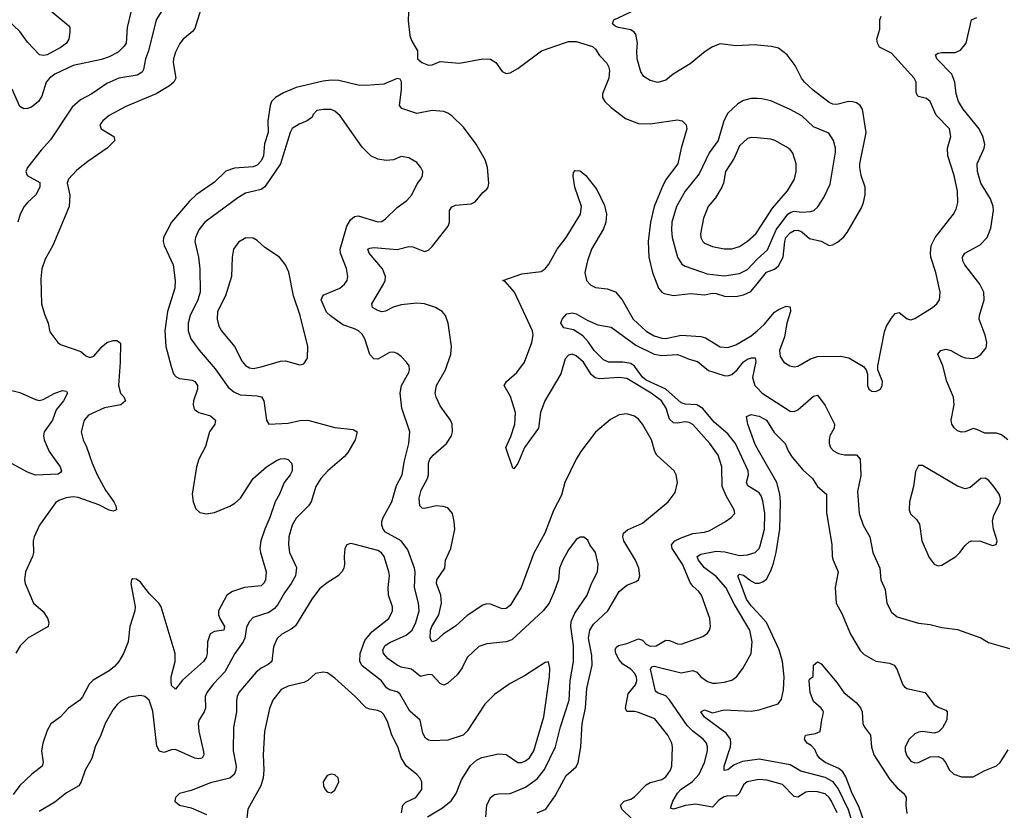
# Model space of a CAD drawing. Header units: inches. Extents: x 1682530 to 1839546, y 640742 to 791647.
# Tile 670 of 923: x 1776209 to 1781271, y 715524 to 719591. Entities that reach past the tile are written whole.
import ezdxf

# ---------------------------------------------------------------- set-up
doc = ezdxf.new("R2010")
doc.units = ezdxf.units.IN
doc.header["$MEASUREMENT"] = 0
doc.layers.add('B7771', color=7, linetype='Continuous')
doc.layers.add('B7781', color=7, linetype='Continuous')

msp = doc.modelspace()

# ---------------------------------------------------------------- linework, layer by layer
at = {"layer": 'B7771', "color": 5}
for points, elevation in [([(1776253.7, 720000), (1776239.3, 719910), (1776245.1, 719830), (1776255.3, 719790), (1776281, 719730), (1776300, 719700), (1776329.2, 719669.2), (1776461, 719561), (1776466.5, 719550), (1776466.8, 719526.8), (1776461.3, 719490), (1776449.2, 719470), (1776422.8, 719450), (1776350, 719410.8), (1776330, 719407.1), (1776311, 719411), (1776250, 719475.2), (1776209.9, 719530), (1776148.5, 719588.5)], 620), ([(1777139.3, 719640.7), (1777110, 719546.3), (1777096.9, 719530), (1777048.8, 719491.2), (1777032.2, 719467.8), (1777010, 719424.7), (1776999.2, 719390), (1776998.8, 719370), (1777012.5, 719290), (1777002, 719270), (1776979.9, 719250), (1776910.8, 719209.2), (1776755.7, 719144.3), (1776670, 719097.7), (1776635.8, 719070), (1776620.5, 719050), (1776627.3, 719030), (1776694, 718990), (1776698.3, 718970), (1776658.7, 718930), (1776559, 718861), (1776503.4, 718816.6), (1776460.5, 718770), (1776452.5, 718750), (1776467.5, 718687.5), (1776463.5, 718630), (1776380.2, 718430), (1776340.7, 718359.4), (1776323.9, 718310), (1776317.7, 718257.7), (1776322.2, 718130), (1776336.5, 718076.5), (1776354.9, 718030), (1776364.5, 717984.5), (1776404.9, 717930), (1776419.5, 717919.5), (1776524.4, 717884.4), (1776550, 717862), (1776570, 717852.7), (1776590, 717859.5), (1776633, 717910), (1776658, 717930), (1776690, 717940.2), (1776710, 717941.1), (1776727.3, 717927.3), (1776726.3, 717830), (1776717, 717710), (1776728.3, 717670), (1776745, 717650), (1776752.3, 717630), (1776728.5, 717610), (1776645.5, 717594.5), (1776562.8, 717557.2), (1776540.7, 717530), (1776525, 717470), (1776534.9, 717430), (1776553.4, 717393.4), (1776581.8, 717310), (1776607.8, 717250), (1776650, 717171), (1776692.5, 717110), (1776703.5, 717090), (1776707.6, 717070), (1776690, 717062.9), (1776670, 717068.2), (1776615.4, 717095.4), (1776510, 717133.1), (1776483.9, 717136.1), (1776448.3, 717131.7), (1776410, 717118), (1776393.7, 717106.3), (1776310.4, 716990), (1776283.1, 716930), (1776278.4, 716910), (1776279.6, 716850), (1776275.5, 716830), (1776238.6, 716750), (1776234, 716710), (1776237.4, 716690), (1776280.6, 716590), (1776330, 716546.7), (1776352.1, 716512.1), (1776358.9, 716490), (1776356.3, 716470), (1776251.1, 716410), (1776211.6, 716370), (1776190, 716332.8)], 680), ([(1776960.5, 719670), (1776911.6, 719590), (1776871.8, 719430), (1776855.6, 719390), (1776845.4, 719334.6), (1776838.2, 719321.8), (1776813.6, 719306.4), (1776719.1, 719290), (1776656.9, 719263.1), (1776580.3, 719210), (1776521.2, 719178.8), (1776479.8, 719140.2), (1776366.9, 718973.1), (1776319.4, 718920.6), (1776248.9, 718830), (1776241.1, 718810), (1776248.2, 718790), (1776312.9, 718752.9), (1776313.6, 718730), (1776291.9, 718690), (1776248.7, 718651.3), (1776232.4, 718630), (1776211.4, 718590), (1776200.3, 718550)], 660), ([(1780000, 719460.2), (1779990, 719461), (1779890, 719456.9), (1779810, 719466.3), (1779770, 719451.3), (1779732.4, 719427.6), (1779655.6, 719364.4), (1779569.2, 719310.8), (1779530, 719279.6), (1779490, 719267.6), (1779450, 719278.7), (1779418.3, 719298.3), (1779402.2, 719322.3), (1779383.5, 719390), (1779381, 719430), (1779384.7, 719470), (1779376, 719516), (1779367.7, 719527.7), (1779350, 719539.7), (1779288, 719550), (1779270, 719557.2), (1779257.2, 719570), (1779263.7, 719590), (1779370, 719639.7)], 720), ([(1776780.9, 719630), (1776761, 719550), (1776755.8, 719470), (1776746, 719454), (1776715.8, 719424.2), (1776670, 719399.4), (1776630, 719385.6), (1776483.9, 719356.1), (1776390.3, 719310), (1776362, 719290), (1776345.4, 719270), (1776323, 719197), (1776305.7, 719170), (1776270, 719141), (1776250, 719133.7), (1776230, 719133), (1776210, 719143.7), (1776170, 719233.3)], 640), ([(1778207.6, 719630), (1778205.8, 719585.9), (1778214.9, 719510), (1778223.4, 719483.4), (1778254.8, 719430), (1778254.8, 719390), (1778277.3, 719370), (1778310, 719356.5), (1778330, 719358.9), (1778370, 719375.8), (1778470, 719367.3), (1778590, 719389.4), (1778628.6, 719388.6), (1778657.4, 719370), (1778690, 719323.8), (1778710, 719314), (1778730, 719317), (1778770, 719339.6), (1778891.2, 719430), (1779010, 719472.2), (1779030, 719478.3), (1779070, 719479.2), (1779153.8, 719453.8), (1779170, 719438.8), (1779190, 719406.8), (1779226.7, 719366.7), (1779236.3, 719350), (1779241.6, 719330), (1779238, 719290), (1779206, 719210), (1779205.7, 719190), (1779217, 719170), (1779250, 719139.6), (1779322.7, 719082.7), (1779390, 719056.9), (1779450, 719055.9), (1779590, 719076.5), (1779614, 719070), (1779634.9, 719050), (1779638.7, 719030), (1779609.5, 718930.6), (1779593.2, 718850), (1779532.3, 718770), (1779517.7, 718742.3), (1779471.6, 718630), (1779451.2, 718550), (1779439.8, 718450), (1779443.2, 718370), (1779462.1, 718290), (1779493, 718210), (1779509.4, 718190), (1779523, 718183), (1779570, 718172.6), (1779657.2, 718182.8), (1779730, 718174.9), (1779770, 718183.4), (1779790, 718182.3), (1779831.8, 718168.2), (1779890, 718166.9), (1779930, 718174.8), (1779967.2, 718192.8), (1780000, 718233)], 720), ([(1778870, 715511), (1778914.7, 715530), (1778961.4, 715598.6), (1779017.7, 715702.3), (1779070, 715747.9), (1779079.8, 715770), (1779094.5, 715850), (1779100.4, 715970), (1779117.1, 716050), (1779124.5, 716150), (1779152, 716270), (1779150, 716320.9), (1779132.6, 716410), (1779139.9, 716450), (1779159.3, 716480.7), (1779232.2, 716550), (1779290, 716650.2), (1779330, 716682.6), (1779378.6, 716701.4), (1779389.8, 716710.2), (1779396.4, 716730), (1779391.6, 716770), (1779374.2, 716810), (1779315.3, 716910), (1779309.9, 716930), (1779313.8, 716950), (1779333, 716967), (1779410, 717001.5), (1779542.5, 717110), (1779578.9, 717158.9), (1779590.5, 717210), (1779584.5, 717250), (1779573.2, 717270), (1779485, 717350), (1779474.5, 717370), (1779457.4, 717430), (1779410, 717510.7), (1779390, 717536.3), (1779370, 717551.7), (1779330, 717564.2), (1779290, 717557.9), (1779246.4, 717533.6), (1779170, 717468.8), (1779093.4, 717370), (1779069.2, 717330), (1779011.9, 717210), (1778994.8, 717145.2), (1778953.9, 717066.1), (1778908.6, 716950), (1778852.6, 716847.4), (1778787.8, 716670), (1778730, 716576.8), (1778710, 716562.2), (1778690, 716560.6), (1778630, 716584.8), (1778610, 716586.4), (1778590, 716579.3), (1778510, 716525.2), (1778450, 716471.7), (1778385.5, 716430), (1778350, 716397.4), (1778329.6, 716390), (1778319.8, 716410), (1778321.8, 716450), (1778328, 716470), (1778363.7, 716530), (1778377.1, 716590), (1778374.2, 716630), (1778351.7, 716690), (1778353.7, 716710), (1778395, 716770), (1778397.7, 716810), (1778425, 716870), (1778445.7, 716970), (1778443.5, 717010), (1778434.3, 717050), (1778410, 717079.6), (1778386.6, 717086.6), (1778350, 717089.8), (1778290, 717075.8), (1778278.9, 717078.9), (1778266, 717090), (1778262.6, 717130), (1778273.4, 717170), (1778306, 717230), (1778310.5, 717250), (1778310.4, 717309.6), (1778318.1, 717330), (1778334.4, 717350), (1778403.1, 717410), (1778428.7, 717450), (1778434.8, 717470), (1778431.8, 717510), (1778424.5, 717530), (1778370, 717605.1), (1778349.9, 717649.9), (1778345.7, 717670), (1778351.9, 717710), (1778397.8, 717790), (1778425.7, 717870), (1778428.2, 717910), (1778411.1, 718030), (1778398.3, 718070), (1778381.6, 718090), (1778346.6, 718110), (1778289.8, 718129.8), (1778250, 718133.3), (1778170, 718124.5), (1778128.3, 718111.6), (1778090, 718090.9), (1778071.1, 718088.9), (1778050, 718094.5), (1778023, 718110), (1778019.8, 718130), (1778079.2, 718230), (1778087.5, 718250), (1778089.3, 718270), (1778073.7, 718310), (1778005, 718390), (1777999.7, 718410), (1778010, 718416.3), (1778030, 718418.9), (1778150.4, 718409.6), (1778210, 718423.5), (1778230, 718422.2), (1778290, 718399), (1778310, 718406), (1778330, 718424.7), (1778411.6, 718528.4), (1778418.6, 718550), (1778418.2, 718610), (1778430, 718628.7), (1778450, 718636.9), (1778530, 718644.4), (1778550, 718653.4), (1778590, 718702.4), (1778610, 718719.1), (1778616.9, 718730), (1778620.5, 718750), (1778614, 718830), (1778602.2, 718870), (1778556.5, 718950), (1778490, 719038.7), (1778430, 719096.1), (1778410, 719110.7), (1778390, 719118.2), (1778330, 719124.5), (1778250, 719108.5), (1778174.2, 719134.2), (1778161.2, 719150), (1778171.5, 719230), (1778171.3, 719271.3), (1778164.7, 719284.7), (1778150, 719289.2), (1778080.3, 719259.8), (1777988.1, 719251.9), (1777950, 719253.8), (1777850, 719278.8), (1777810, 719280.3), (1777770, 719275.1), (1777630, 719242.3), (1777564.5, 719215.5), (1777523.5, 719190), (1777504.5, 719170), (1777496.9, 719150), (1777484.1, 719070), (1777486.9, 719010), (1777467.9, 718952.1), (1777462.9, 718890), (1777450, 718864.5), (1777430, 718842.8), (1777410, 718834.4), (1777312.9, 718827.2), (1777268.8, 718811.2), (1777210, 718755.1), (1777117, 718690), (1777081.8, 718658.2), (1776990.3, 718550), (1776948.9, 718470), (1776947.2, 718450), (1776952, 718430), (1776998.2, 718330), (1777009, 718249), (1777005.9, 718210), (1776968.7, 718090), (1776956.1, 717990), (1776960.7, 717910), (1776987.2, 717807.2), (1777000.7, 717770), (1777013.8, 717753.8), (1777030, 717745.4), (1777095.9, 717735.9), (1777110.1, 717730.1), (1777123.8, 717710), (1777123.9, 717690), (1777102.7, 717630), (1777100.7, 717610), (1777106.6, 717586.6), (1777130, 717570.2), (1777190, 717553.8), (1777215.6, 717530), (1777212.8, 717510), (1777185, 717470), (1777164.7, 717395.3), (1777129.5, 717330.5), (1777117.5, 717290), (1777096.5, 717150), (1777100.8, 717110), (1777115.4, 717075.4), (1777136.1, 717056.1), (1777170, 717048.7), (1777210, 717056.3), (1777290, 717089), (1777316, 717104), (1777344.6, 717130), (1777409.2, 717230), (1777477.2, 717290), (1777530, 717323), (1777550, 717331.8), (1777570, 717333.8), (1777590, 717328.3), (1777606, 717310), (1777610, 717298), (1777609.5, 717270), (1777599.8, 717250), (1777568.8, 717210), (1777544.8, 717150), (1777521.9, 717110), (1777495.9, 717030), (1777468.9, 716970), (1777448.8, 716910), (1777444.1, 716870), (1777446.6, 716850), (1777476.6, 716750), (1777472.9, 716710), (1777465.4, 716694.6), (1777450, 716678.4), (1777364.9, 716670), (1777302.4, 716650), (1777274, 716630), (1777231.1, 716550), (1777231.7, 716530), (1777238.5, 716510), (1777262.8, 716470), (1777259.3, 716450), (1777210, 716443.7), (1777188.5, 716431.5), (1777174, 716390), (1777173.7, 716330), (1777168.6, 716310), (1777153.5, 716290), (1777046.4, 716193.6), (1777010, 716147), (1776990, 716165.2), (1776988.1, 716188.1), (1776988.7, 716210), (1777007.9, 716290), (1777009.2, 716330), (1776936.5, 716570), (1776924.7, 716590), (1776877.2, 716637.3), (1776830, 716697.2), (1776810, 716713.2), (1776790, 716715.3), (1776784.7, 716710), (1776781, 716690), (1776803, 716570), (1776801.6, 716550), (1776775.3, 716470), (1776767.6, 716390), (1776742.3, 716330), (1776719.6, 716290), (1776697, 716263), (1776670, 716242), (1776586.3, 716193.7), (1776567.2, 716172.8), (1776532.5, 716107.5), (1776517.6, 716090), (1776460.3, 716050), (1776417.7, 716002.3), (1776370, 715968.2), (1776350, 715933.6), (1776327.5, 715870), (1776322, 715830), (1776329.3, 715770), (1776324, 715750), (1776271.6, 715710), (1776210, 715651.6), (1776175.5, 715604.5)], 720), ([(1780000, 719185), (1779970, 719186.2), (1779930, 719176), (1779901, 719159), (1779850, 719109.8), (1779829.2, 719070.8), (1779799.5, 718970), (1779753.2, 718906.8), (1779701.6, 718798.4), (1779630, 718708.4), (1779586.4, 718630), (1779562, 718550), (1779559.8, 718510), (1779564.1, 718470), (1779590.1, 718370.1), (1779612.9, 718332.8), (1779630, 718322.9), (1779743.6, 718283.6), (1779830, 718273.3), (1779910, 718285), (1779950, 718306), (1780000, 718359.3)], 740), ([(1778606.3, 715490), (1778610.5, 715550), (1778630, 715590.2), (1778650, 715604.5), (1778670, 715609.3), (1778730, 715610.2), (1778810, 715643.2), (1778870, 715685.7), (1778906.2, 715733.8), (1778962.8, 715850), (1778990, 715953.7), (1779033.6, 716090), (1779039.7, 716190), (1779056.9, 716290), (1779056.3, 716370), (1779041.6, 716470), (1779044.4, 716495.6), (1779062.1, 716537.9), (1779127.2, 716630), (1779148.6, 716690), (1779179.7, 716750), (1779183.5, 716790), (1779170, 716849.3), (1779140.5, 716890), (1779130, 716912.7), (1779110, 716929.4), (1779090, 716929.5), (1779070, 716917.6), (1779030, 716862.9), (1779000.9, 716810), (1778984.6, 716770), (1778978.3, 716710), (1778955.2, 716644.8), (1778930.2, 716589.8), (1778900.4, 716550), (1778738.6, 716401.4), (1778710, 716390.6), (1778610, 716379.8), (1778570, 716366), (1778510, 716309.6), (1778483.3, 716256.7), (1778458.5, 716221.5), (1778410, 716177.6), (1778390, 716167.1), (1778370, 716176.4), (1778330, 716220.8), (1778310, 716222.3), (1778270, 716212.3), (1778223.1, 716250), (1778170, 716261), (1778150, 716269.8), (1778103.4, 716303.4), (1778079.6, 716330), (1778075.7, 716350), (1778088.3, 716371.7), (1778112.8, 716387.2), (1778195.8, 716424.2), (1778226, 716450), (1778245.6, 716490), (1778263, 716550), (1778259.5, 716590), (1778238.4, 716670), (1778242.8, 716750), (1778239.5, 716770), (1778204.6, 716864.6), (1778169.8, 716910), (1778090, 716955.1), (1778077.7, 716970), (1778071.3, 716991.3), (1778070.6, 717010), (1778077, 717030), (1778122.3, 717110), (1778145.4, 717194.6), (1778175.2, 717250), (1778185.5, 717314.5), (1778210, 717411.3), (1778215.6, 717470), (1778172.9, 717592.9), (1778165.3, 717670), (1778172.2, 717710), (1778210, 717776), (1778213.7, 717790), (1778211.1, 717810), (1778198, 717830), (1778170, 717858), (1778150, 717873.3), (1778130, 717880.5), (1778110, 717878.9), (1778050, 717845.1), (1778030, 717846.3), (1778009.2, 717869.2), (1777983.5, 717950), (1777970, 717973.5), (1777951, 717991), (1777930, 718001.2), (1777870, 718020.7), (1777806.9, 718066.9), (1777787.1, 718087.1), (1777758.2, 718150), (1777770, 718174.7), (1777854.5, 718210), (1777879.6, 718230), (1777893, 718250), (1777895.4, 718270), (1777889.7, 718310.3), (1777859, 718390), (1777856.4, 718410), (1777891.7, 718528.3), (1777910, 718562.2), (1777930, 718578), (1777950, 718582.3), (1778050, 718550.3), (1778070, 718553.1), (1778090, 718566), (1778150, 718625.3), (1778198.7, 718661.3), (1778224.7, 718690), (1778252.9, 718747.1), (1778271.5, 718770), (1778280.5, 718790), (1778281.6, 718810), (1778271.8, 718830), (1778250, 718857), (1778210, 718880.5), (1778170, 718887), (1778130.3, 718869.7), (1778092.9, 718867.1), (1778050, 718873.7), (1778014, 718890), (1777970, 718934.7), (1777856, 719096), (1777830, 719121), (1777810, 719129.8), (1777770.2, 719129.8), (1777736.8, 719123.2), (1777717.5, 719102.5), (1777712.7, 719090), (1777687.3, 719070), (1777646.1, 719053.9), (1777610, 719031.2), (1777599.3, 719010), (1777550.6, 718849.4), (1777469.6, 718730.4), (1777450, 718717.3), (1777370, 718698), (1777330, 718675.4), (1777161.2, 718550), (1777130.2, 718510), (1777113.2, 718470), (1777110.2, 718450), (1777127.6, 718370), (1777135.1, 718310), (1777137.8, 718190), (1777125.2, 718150), (1777085.1, 718070), (1777074.8, 718030), (1777075.4, 717990), (1777089.5, 717949.5), (1777131.5, 717891.5), (1777214.8, 717794.8), (1777280.1, 717700.1), (1777310, 717675.9), (1777341.9, 717661.9), (1777430, 717656), (1777451.8, 717650), (1777464.7, 717630), (1777478, 717530), (1777490, 717510.8), (1777590, 717515.5), (1777650, 717529.2), (1777690, 717530.2), (1777830, 717493), (1777922.8, 717482.8), (1777944, 717470), (1777933.4, 717430), (1777895.8, 717364.2), (1777877.4, 717342.6), (1777792.8, 717270), (1777757.2, 717230), (1777732.3, 717190), (1777707.6, 717110), (1777693.1, 717090), (1777630, 717027.3), (1777609.6, 716990.4), (1777592.6, 716930), (1777590.2, 716890), (1777596.9, 716850), (1777632.7, 716772.7), (1777627.6, 716730), (1777605.4, 716690), (1777570, 716642.8), (1777537, 716583), (1777518.3, 716561.7), (1777490, 716541.8), (1777410, 716515.3), (1777390, 716495.1), (1777374.4, 716465.6), (1777366.6, 716410), (1777358.5, 716390), (1777315.3, 716330), (1777263.6, 716236.4), (1777204.9, 716175.1), (1777171, 716130), (1777162.3, 716110), (1777164, 716050), (1777156.8, 716030), (1777132.1, 715990), (1777126.7, 715970), (1777129.3, 715930.7), (1777154.9, 715825.1), (1777156, 715810), (1777147.3, 715792.7), (1777130, 715787.8), (1777110, 715791.4), (1777010, 715836.5), (1776990, 715834.8), (1776950, 715821.8), (1776928.1, 715828.1), (1776913.8, 715853.8), (1776893.6, 716033.6), (1776875.1, 716090), (1776852.3, 716110), (1776830, 716114.8), (1776770, 716105.1), (1776730, 716085.1), (1776710, 716068.3), (1776690, 716042), (1776649.2, 715970), (1776626.7, 715910), (1776596.8, 715850), (1776580.2, 715790), (1776545.2, 715730), (1776526, 715670), (1776512.8, 715650), (1776450, 715614.4), (1776390, 715565.3), (1776310, 715517.6)], 740), ([(1780000, 718982.7), (1779970, 718985), (1779950, 718979.8), (1779910, 718941.6), (1779881.2, 718878.8), (1779837.4, 718810), (1779826.6, 718750), (1779818.7, 718730), (1779785.2, 718674.8), (1779748.6, 718630), (1779725, 718570), (1779709.2, 718489.2), (1779710.2, 718470), (1779720.3, 718450), (1779730, 718441.3), (1779770, 718423.5), (1779830, 718412.7), (1779870, 718412), (1779910, 718424.7), (1779950, 718451), (1779993.9, 718490), (1780000, 718499.5)], 760), ([(1779357.4, 715477.4), (1779305, 715530), (1779297.6, 715550), (1779316.3, 715570), (1779350, 715581.5), (1779370, 715593.7), (1779430, 715655), (1779450, 715667.2), (1779510, 715682.3), (1779530, 715695.3), (1779554.5, 715730), (1779560.9, 715750), (1779564.7, 715850), (1779561, 715870), (1779540.9, 715910), (1779473.9, 715993.9), (1779390, 716027.5), (1779370, 716032.2), (1779330, 716031.8), (1779322.9, 716050), (1779337.7, 716122.3), (1779374.6, 716170), (1779382.2, 716190), (1779380.2, 716210), (1779369.3, 716230), (1779350, 716249.3), (1779310, 716276.4), (1779290, 716297.5), (1779273.5, 716330), (1779269.6, 716350.4), (1779276.5, 716363.5), (1779287.8, 716372.2), (1779330, 716381.3), (1779390, 716406.5), (1779410, 716399), (1779430, 716377.8), (1779450, 716367.8), (1779480.5, 716370), (1779530, 716398.6), (1779550, 716396.9), (1779590, 716379.6), (1779610, 716377.7), (1779721.4, 716418.5), (1779744.6, 716435.4), (1779754.7, 716450), (1779760.5, 716470), (1779757.4, 716510), (1779714, 716630), (1779701, 716650), (1779670, 716677.6), (1779656.3, 716696.3), (1779616.6, 716790), (1779563.9, 716870), (1779559.9, 716890), (1779577, 716910), (1779610, 716925.4), (1779670, 716947.5), (1779730, 716954.6), (1779756.2, 716963.8), (1779837.6, 717010), (1779867, 717030), (1779885.1, 717050), (1779882.4, 717070), (1779840.8, 717140.8), (1779819.9, 717190), (1779819.1, 717290), (1779799.8, 717350), (1779757, 717410), (1779670, 717508.2), (1779650, 717518.6), (1779630, 717522), (1779590, 717515.5), (1779570, 717516.9), (1779550, 717535.2), (1779532.9, 717592.9), (1779508.1, 717630), (1779454.7, 717670), (1779330, 717745.8), (1779290, 717749.5), (1779190, 717742.6), (1779167.9, 717747.9), (1779146.2, 717766.2), (1779107, 717830), (1779070, 717862.4), (1779050, 717870.4), (1779030, 717864.5), (1779013.4, 717846.6), (1778990.8, 717770), (1778909.5, 717630), (1778886.4, 717570), (1778876.6, 717490), (1778805, 717390), (1778770, 717308), (1778750, 717280.9), (1778744.7, 717284.7), (1778708.1, 717390), (1778733.2, 717446.8), (1778753.8, 717510), (1778757.4, 717570), (1778732.1, 717652.1), (1778700.4, 717710), (1778711.9, 717730), (1778764.4, 717775.6), (1778803.9, 717830), (1778842.1, 717930), (1778849.3, 717970), (1778846.1, 717990), (1778753.4, 718190), (1778704.5, 718244.5), (1778692.7, 718250), (1778790, 718282.9), (1778890, 718295.9), (1778911, 718309), (1778930, 718332.7), (1778972.4, 718410), (1779019, 718470), (1779092.8, 718590), (1779096.6, 718630), (1779063.7, 718730), (1779054.1, 718785.9), (1779055.8, 718804.2), (1779064.9, 718815.1), (1779090, 718813.8), (1779120.3, 718790), (1779176.8, 718716.8), (1779215.9, 718635.9), (1779225.3, 718590), (1779221.5, 718550), (1779210, 718515.6), (1779148.9, 718411.1), (1779127.4, 718350), (1779114.7, 718290), (1779123.4, 718250), (1779145.4, 718225.4), (1779170, 718213.6), (1779230, 718207.2), (1779271.5, 718191.5), (1779306, 718150), (1779363.3, 718050), (1779430, 717989), (1779470, 717964.1), (1779510, 717952.1), (1779530, 717951.6), (1779610, 717968.5), (1779710, 717960.5), (1779733.9, 717953.9), (1779810, 717907.8), (1779850, 717903.9), (1779890, 717918.6), (1779970, 717964.4), (1780000, 717991)], 680), ([(1780000, 717163.1), (1779952.2, 717192.2), (1779945.5, 717210), (1779956.1, 717250), (1779954.1, 717270), (1779889.4, 717410), (1779850, 717461.1), (1779779.9, 717519.9), (1779721.1, 717590), (1779690, 717609.5), (1779630, 717612.5), (1779610, 717619.5), (1779530.5, 717690.5), (1779430, 717736.1), (1779410, 717752.6), (1779370, 717808.7), (1779350, 717822), (1779310, 717829), (1779237.2, 717830), (1779210, 717841.1), (1779162.3, 717890), (1779132.9, 717932.9), (1779104.3, 717964.3), (1779055.5, 717995.5), (1779006.2, 718006.2), (1778991.8, 718030), (1778998, 718050), (1779022.4, 718077.6), (1779050, 718083), (1779070, 718078.4), (1779130, 718044.2), (1779181.4, 718021.4), (1779250, 718008.8), (1779376.7, 717916.7), (1779470, 717870.6), (1779510, 717863.6), (1779590, 717868), (1779610, 717862.5), (1779650, 717844.3), (1779692.8, 717832.8), (1779750, 717786.9), (1779830, 717760.9), (1779850, 717759.3), (1779870, 717765.8), (1779896.8, 717790), (1779930, 717830.1), (1779950, 717844.8), (1779971.9, 717851.9), (1779990, 717851.6), (1779993.4, 717833.4), (1779977, 717750), (1779987.5, 717710), (1780000, 717697.2)], 660), ([(1776130, 717693.7), (1776210, 717672.7), (1776290, 717636.9), (1776310, 717632.1), (1776330, 717636.3), (1776390, 717670.2), (1776430, 717682.7), (1776450, 717680.7), (1776454.9, 717670), (1776434.7, 717630), (1776396.6, 717583.4), (1776377.8, 717530), (1776335.8, 717470), (1776332.4, 717450), (1776335.5, 717430), (1776361.2, 717370), (1776416.9, 717290), (1776424.2, 717270), (1776418.8, 717261.2), (1776406.7, 717253.3), (1776290, 717248.2), (1776250, 717262.6), (1776170, 717306)], 660), ([(1780000, 717387.5), (1779990, 717405.1), (1779951.6, 717510), (1779945.2, 717550), (1779970, 717559.5), (1780000, 717553.6)], 640), ([(1778306, 715490), (1778383, 715537), (1778427.7, 715572.3), (1778452.6, 715610), (1778479.7, 715680.2), (1778526.3, 715753.7), (1778558, 715782), (1778585.1, 715794.9), (1778670, 715814.3), (1778710, 715810.2), (1778770, 715770.2), (1778790, 715769.5), (1778810, 715778), (1778830, 715794.3), (1778852.3, 715830), (1778903.9, 716003.9), (1778932.8, 716210), (1778934.3, 716254.3), (1778927.3, 716287.3), (1778910, 716284), (1778804.2, 716215.8), (1778730, 716176.4), (1778650, 716118.9), (1778600.3, 716070), (1778509.1, 715930.9), (1778488.9, 715911.1), (1778410, 715884.4), (1778330, 715880.8), (1778310, 715884.1), (1778295.3, 715895.3), (1778281.3, 715921.3), (1778267.2, 715987.2), (1778214.6, 716034.6), (1778163.5, 716123.5), (1778150, 716134.1), (1778110, 716144.2), (1778094.1, 716154.1), (1778068.9, 716190), (1777970, 716267.3), (1777957.5, 716290), (1777959.9, 716330), (1777982.7, 716397.3), (1778018.7, 716441.3), (1778106.3, 716510), (1778125.2, 716550), (1778125.5, 716570), (1778105, 716630), (1778104.1, 716670), (1778110.5, 716729.5), (1778107.5, 716750), (1778082, 716830), (1778068.3, 716848.3), (1778050, 716859.9), (1777926.4, 716893.6), (1777910, 716895.6), (1777891.3, 716890), (1777880.5, 716870), (1777876.4, 716830), (1777878.7, 716790), (1777876, 716770), (1777866, 716750), (1777847, 716730), (1777790, 716694.8), (1777750, 716662.3), (1777711.2, 716610), (1777627.1, 716472.9), (1777604.9, 716455.1), (1777557.6, 716430), (1777532.5, 716407.5), (1777514.8, 716365.2), (1777505, 716290), (1777486.6, 716273.4), (1777450, 716254.5), (1777425.2, 716234.8), (1777336.5, 716130), (1777326.7, 716110), (1777323.2, 716090), (1777323.2, 716030), (1777308.6, 715950), (1777306, 715830), (1777322.2, 715750), (1777320.8, 715730), (1777312.4, 715707.6), (1777290, 715688.4), (1777190, 715664.8), (1777090, 715625.1), (1777031.3, 715610), (1777010.8, 715590), (1777007.3, 715570), (1777030, 715550.8), (1777090, 715537.1), (1777170, 715502.7)], 760), ([(1780000, 715680.3), (1779949.3, 715670.7), (1779930, 715655), (1779910, 715612.1), (1779898.4, 715601.6), (1779890, 715597), (1779850, 715597.7), (1779830, 715593.5), (1779803.7, 715576.4), (1779770, 715540.5), (1779685.2, 715554.8), (1779631.6, 715548.4), (1779570, 715529.2), (1779554, 715534), (1779566.1, 715570), (1779590, 715612.7), (1779610, 715633.2), (1779668.1, 715671.9), (1779701.9, 715710), (1779730, 715770.4), (1779744.3, 715830), (1779745, 715850), (1779739.5, 715870), (1779722.3, 715890), (1779670, 715930.4), (1779640.5, 715960.5), (1779550, 716092.4), (1779530, 716112.6), (1779488, 716128), (1779477.3, 716137.3), (1779452.1, 716250), (1779458.9, 716261.1), (1779470, 716265.2), (1779610, 716231.5), (1779670, 716242.7), (1779690, 716233.8), (1779711.4, 716210), (1779745.6, 716185.6), (1779770, 716178), (1779790, 716177.5), (1779830, 716182.2), (1779870, 716194), (1779893.3, 716210), (1779926.6, 716253.4), (1779970, 716331), (1779974.1, 716390), (1779962.3, 716450), (1779882.9, 716582.9), (1779839.7, 716670), (1779790, 716727.2), (1779730, 716770.6), (1779699.2, 716810), (1779691, 716830), (1779710, 716842.2), (1779790, 716856.1), (1779833.3, 716853.3), (1779910, 716834), (1779950, 716837.6), (1779990, 716850.2), (1780000, 716860.2)], 660), ([(1780000, 716542.8), (1779970, 716575.4), (1779945.8, 716610), (1779901.6, 716730), (1779910, 716739.2), (1779930, 716734.1), (1779965.2, 716705.2), (1779990, 716693.1), (1780000, 716692.7)], 640), ([(1778171.4, 715510), (1778178.4, 715550), (1778194.4, 715565.6), (1778246.2, 715590), (1778276.8, 715630), (1778275.8, 715670), (1778266, 715690), (1778250, 715708.3), (1778197.7, 715750), (1778171.8, 715790), (1778152.3, 715850), (1778121.4, 715910), (1778099.9, 715979.9), (1778078.9, 716018.9), (1778068.8, 716028.8), (1778050, 716037), (1778010, 716043.4), (1777990, 716051.4), (1777931.5, 716111.5), (1777830, 716204), (1777790.7, 716230.7), (1777770, 716235.1), (1777730, 716227.8), (1777690, 716192.4), (1777670, 716180.9), (1777590, 716161.8), (1777554, 716146), (1777511.3, 716090), (1777492.6, 716047.4), (1777467, 715930), (1777460.1, 715810), (1777464.2, 715730), (1777460.2, 715690), (1777449.3, 715650), (1777381.5, 715530), (1777373.5, 715450)], 780), ([(1780000, 715785.7), (1779924.9, 715775.1), (1779882.8, 715757.2), (1779850, 715731.3), (1779830, 715729.3), (1779830, 715750.7), (1779862.9, 715850), (1779865.7, 715870), (1779862.5, 715890), (1779840.7, 715920.7), (1779730, 716002.9), (1779709.8, 716030.2), (1779730, 716040.4), (1779770, 716024.9), (1779830, 716040.1), (1779970, 716033.4), (1780000, 716038.5)], 640)]:
    msp.add_lwpolyline(points, dxfattribs=dict(at, elevation=elevation))
for points, elevation in [([(1777371.8, 718468.2), (1777333.3, 718446.7), (1777309, 718410), (1777301.3, 718370), (1777297.7, 718270), (1777266.4, 718170), (1777226.4, 718090), (1777224.1, 718050), (1777233.6, 718013.6), (1777246.3, 717990), (1777314.2, 717910), (1777353, 717833), (1777370, 717811.3), (1777390, 717799.3), (1777410, 717796.8), (1777450, 717804.8), (1777550, 717834.9), (1777575.3, 717835.2), (1777650, 717816.3), (1777670, 717820.7), (1777689.5, 717850.5), (1777689.6, 717910), (1777651.5, 718070), (1777617.3, 718170), (1777593, 718293), (1777576.3, 718330), (1777545.1, 718370), (1777470, 718419.8), (1777430, 718454.7), (1777410, 718466.6)], 760), ([(1777810, 715709.6), (1777790, 715702), (1777769, 715670), (1777770.4, 715650), (1777779.3, 715630), (1777790, 715619.3), (1777810, 715613), (1777830, 715628), (1777849.6, 715670), (1777847, 715690), (1777830, 715707)], 820)]:
    msp.add_lwpolyline(points, close=True, dxfattribs=dict(at, elevation=elevation))
at = {"layer": 'B7781', "color": 5}
for points, elevation in [([(1780000, 717991), (1780036.6, 718023.4), (1780090, 718085.9), (1780110, 718100.5), (1780150, 718116.9), (1780170, 718113.7), (1780171.4, 718090), (1780153.1, 718030), (1780140.4, 717959.6), (1780114.2, 717890), (1780117.8, 717857.8), (1780137.6, 717830), (1780167.7, 717810), (1780190, 717804.6), (1780210, 717808.9), (1780273.6, 717846.4), (1780310, 717857.8), (1780430, 717859.2), (1780471.1, 717851.1), (1780546.4, 717806.4), (1780560.7, 717790), (1780568.2, 717768.2), (1780567, 717710), (1780574.8, 717690), (1780590, 717680.5), (1780610, 717679.1), (1780634, 717690), (1780642.7, 717710), (1780643.7, 717730), (1780621.2, 717790), (1780621.2, 717810), (1780655.5, 717984.5), (1780665.9, 718014.1), (1780690, 718056.4), (1780710, 718080.4), (1780730, 718084.4), (1780771.9, 718051.9), (1780790, 718046.4), (1780810, 718053.7), (1780902, 718110), (1780924.5, 718130), (1780937.6, 718150), (1780941.6, 718190), (1780919.3, 718290), (1780893.4, 718370), (1780890.5, 718390), (1780894.3, 718430), (1780915, 718470), (1781010, 718590.4), (1781024, 718616), (1781032.5, 718650), (1781030.8, 718709.2), (1781013.3, 718790), (1780980.3, 718890), (1780979.2, 718930), (1780995, 718990), (1780988.5, 719030), (1780919.9, 719099.9), (1780888.7, 719170), (1780870, 719185.5), (1780830, 719195.6), (1780822.8, 719202.8), (1780817.8, 719217.8), (1780816.8, 719270), (1780807.2, 719290), (1780690, 719418), (1780629.6, 719450), (1780619.6, 719470), (1780616.2, 719490), (1780630, 719542), (1780630.8, 719590), (1780638, 719610)], 680), ([(1781288.9, 717428.9), (1781255.4, 717455.4), (1781230, 717464), (1781170, 717464), (1781130, 717483.6), (1781110, 717487.8), (1781070, 717471.3), (1781050, 717468.3), (1781030, 717476.4), (1781012.2, 717492.2), (1781001.4, 717510), (1780998, 717530), (1781013, 717610), (1781009.9, 717649.9), (1780975.3, 717730), (1780954.7, 717810), (1780929.6, 717870), (1780943.7, 717890), (1780970, 717895.6), (1780996.4, 717890), (1781050, 717857.6), (1781070, 717851.3), (1781111.2, 717848.8), (1781130, 717854.4), (1781150, 717868.2), (1781176.6, 717903.4), (1781180.4, 717930), (1781172.6, 717967.4), (1781140.8, 718050), (1781142.4, 718070), (1781166.6, 718150), (1781165, 718190), (1781145.5, 718230), (1781067.3, 718330), (1781057.1, 718350), (1781055, 718370), (1781066.9, 718390), (1781147.2, 718432.8), (1781182.4, 718470), (1781201.9, 718518.1), (1781215, 718610), (1781213.5, 718630), (1781200.3, 718670), (1781150.6, 718750), (1781132, 718810), (1781131.3, 718850), (1781166.9, 718930), (1781169.9, 718950), (1781160.2, 718990), (1781140.6, 719030), (1781059.1, 719130), (1781035, 719170), (1781023.9, 719210), (1781015.8, 719270), (1781001.1, 719310), (1780924, 719390), (1780917, 719410), (1780930, 719418.7), (1780950, 719422.7), (1781018.6, 719421.4), (1781045.9, 719434.1), (1781075.1, 719470), (1781102.4, 719590), (1781130, 719602.9)], 660), ([(1780000, 718233), (1780048, 718292), (1780090, 718307.9), (1780110, 718325.1), (1780133.6, 718370), (1780141.8, 718450), (1780148.3, 718470), (1780170, 718495), (1780190, 718506.3), (1780210, 718507.9), (1780230, 718499.8), (1780270, 718465.3), (1780330, 718451.5), (1780370, 718430.2), (1780390, 718432.4), (1780414, 718446), (1780446.3, 718473.7), (1780463.7, 718496.3), (1780536.4, 718623.6), (1780547.4, 718650), (1780555.8, 718690), (1780555.6, 718730), (1780535, 718790), (1780527.9, 718830), (1780528.2, 718850), (1780561.4, 719010), (1780542.5, 719130), (1780529.8, 719150), (1780510, 719163.2), (1780490, 719168.7), (1780470, 719169.9), (1780410, 719154.4), (1780390, 719156.8), (1780370, 719165.8), (1780288, 719228), (1780243.1, 719270), (1780227.3, 719290), (1780195.9, 719355.9), (1780154.3, 719410), (1780110, 719444), (1780073.9, 719453.9), (1780000, 719460.2)], 720), ([(1780000, 718359.3), (1780000.3, 718359.7), (1780053.2, 718406.8), (1780098.7, 718510), (1780157.7, 718590), (1780170, 718599.7), (1780190, 718605.2), (1780230, 718600.8), (1780275.6, 718604.4), (1780291.6, 718610), (1780312.2, 718627.8), (1780343.2, 718676.8), (1780375, 718745), (1780403.2, 718910), (1780403.2, 718930), (1780392.8, 718970), (1780367.9, 719008), (1780290, 719039.8), (1780230, 719096.5), (1780170, 719129.8), (1780070, 719173.3), (1780024, 719184), (1780000, 719185)], 740), ([(1780000, 718499.5), (1780078.4, 718621.6), (1780155.7, 718710), (1780193, 718770), (1780201, 718810), (1780200.2, 718850), (1780183.6, 718903.6), (1780170, 718923.1), (1780150, 718937.3), (1780091.6, 718970), (1780070, 718977.1), (1780000, 718982.7)], 760), ([(1780000, 717697.2), (1780026.7, 717670), (1780170, 717577.1), (1780190, 717575.6), (1780210, 717584.1), (1780290, 717654.6), (1780310, 717658.7), (1780350, 717606.4), (1780398, 717510), (1780395.5, 717490), (1780374, 717450), (1780370.4, 717430.3), (1780370.4, 717410), (1780377.1, 717390), (1780393, 717373), (1780418.9, 717358.9), (1780450, 717353.1), (1780510, 717352.6), (1780530.2, 717330), (1780533.9, 717246.1), (1780515.4, 717164.6), (1780524, 717050), (1780545.8, 716990), (1780580.2, 716930), (1780594.9, 716850), (1780630.3, 716770), (1780635.3, 716710), (1780658.9, 716658.9), (1780666.7, 716590), (1780690, 716542.4), (1780719.9, 716519.9), (1780830, 716486.3), (1780890, 716480.2), (1780950, 716464.9), (1781030, 716454.4), (1781150, 716410.4), (1781190, 716387.7), (1781296.7, 716356.7)], 660), ([(1780000, 717553.6), (1780010, 717551.7), (1780048, 717530), (1780087.9, 717467.9), (1780144.9, 717410), (1780161.1, 717370), (1780180.2, 717340.2), (1780234.5, 717274.5), (1780285, 717230), (1780310.2, 717190), (1780356, 717150), (1780355.8, 717055.8), (1780383.7, 716890), (1780386.2, 716830), (1780390.2, 716810), (1780416.5, 716750), (1780401.7, 716670), (1780406.7, 716590), (1780435.5, 716535.5), (1780479.6, 716430), (1780530, 716346.7), (1780550, 716325.5), (1780610, 716290.2), (1780681.2, 716281.2), (1780704.9, 716270), (1780718.9, 716250), (1780749.1, 716169.1), (1780758.3, 716158.3), (1780770.3, 716150.2), (1780864, 716130), (1780907.7, 716070), (1780930, 716054.4), (1780970, 716039.1), (1780977.1, 716030), (1780974.7, 715990), (1780952.3, 715947.7), (1780931.9, 715928.1), (1780910, 715920.4), (1780850, 715929), (1780830, 715926.5), (1780810, 715917), (1780781.6, 715890), (1780761.8, 715850), (1780761.8, 715830), (1780770, 715804.4), (1780790, 715777), (1780810, 715767.4), (1780830, 715769), (1780890, 715799.6), (1780930, 715800.3), (1780952.7, 715790), (1780968.5, 715770), (1780988.5, 715730), (1781010.6, 715710), (1781050, 715695.6), (1781110, 715695.5), (1781170, 715727.9), (1781230, 715752.2), (1781250, 715770.3), (1781290, 715834.9)], 640), ([(1780000, 716692.7), (1780010, 716692.4), (1780030, 716698.3), (1780047.9, 716712.1), (1780070, 716755.2), (1780084.3, 716795.7), (1780097.3, 716850), (1780116, 716970), (1780120.9, 717110), (1780117.5, 717150), (1780100.8, 717210), (1780000, 717387.5)], 640), ([(1780000, 716860.2), (1780009.8, 716870), (1780015.8, 716884.2), (1780037.6, 716970), (1780040.1, 717050), (1780030, 717116.2), (1780021.2, 717141.2), (1780010, 717157), (1780000, 717163.1)], 660), ([(1780000, 716038.5), (1780010, 716040.1), (1780108, 716072), (1780124.8, 716095.2), (1780135.9, 716144.1), (1780139.6, 716210), (1780130.4, 716290), (1780112.9, 716350), (1780048.6, 716490), (1780000, 716542.8)], 640), ([(1780550, 715464.7), (1780523.5, 715543.5), (1780487.9, 715610), (1780455.8, 715695.8), (1780441.3, 715721.3), (1780419.5, 715739.5), (1780349.8, 715770), (1780322.6, 715790), (1780308.4, 715810), (1780297.2, 715837.2), (1780278, 715858), (1780258, 715870), (1780242.7, 715890), (1780249.2, 715910), (1780300.7, 715919.3), (1780324, 715930), (1780331.8, 715990), (1780338.4, 716010), (1780340.7, 716030), (1780337.1, 716037.1), (1780329.4, 716050), (1780290, 716083.6), (1780272, 716130), (1780267, 716190), (1780270, 716198), (1780288.7, 716211.3), (1780290, 716271), (1780310, 716287.3), (1780330, 716278), (1780410, 716181), (1780444.9, 716130), (1780510, 716075.9), (1780531.6, 716051.6), (1780539.4, 716030), (1780543.1, 715970), (1780551.5, 715951.5), (1780582, 715910), (1780588.4, 715850), (1780600.6, 715810), (1780682.4, 715682.4), (1780719.6, 715639.7), (1780754.2, 715610), (1780766.5, 715590), (1780763.9, 715550), (1780770, 715508)], 620), ([(1780492.6, 715452.6), (1780470, 715525.6), (1780415.9, 715635.9), (1780390.2, 715670.2), (1780350, 715692.1), (1780225.3, 715725.3), (1780170, 715757), (1780010, 715787.1), (1780000, 715785.7)], 640), ([(1780411.1, 715510), (1780382.8, 715570), (1780370, 715590.5), (1780350, 715608.7), (1780310, 715618.7), (1780270, 715621.2), (1780250, 715616.4), (1780210, 715591.3), (1780190, 715595.6), (1780130, 715656.3), (1780050, 715678.9), (1780010, 715682.1), (1780000, 715680.3)], 660)]:
    msp.add_lwpolyline(points, dxfattribs=dict(at, elevation=elevation))
at = {"layer": 'B7781', "color": 5, "elevation": 680}
msp.add_lwpolyline([(1780830, 717298), (1780813.4, 717266.6), (1780803.7, 717190), (1780782.8, 717110), (1780781.1, 717070), (1780789.1, 717049.1), (1780819.9, 717019.9), (1780835.1, 716995.1), (1780846, 716910), (1780884.9, 716824.9), (1780910, 716790.7), (1780930, 716782), (1780950, 716784.4), (1781021.3, 716830), (1781042.6, 716850), (1781070, 716886.4), (1781090, 716904.4), (1781104, 716910), (1781148.6, 716908.6), (1781210, 716886.8), (1781228.7, 716891.3), (1781234, 716910), (1781215.1, 716970), (1781209.5, 717010.5), (1781217.2, 717042.8), (1781250, 717104.7), (1781251.6, 717130), (1781244.5, 717150), (1781217, 717190), (1781190, 717222), (1781173, 717233), (1781150, 717231), (1781096, 717184), (1781070, 717176.9), (1781030, 717191.2), (1780850, 717297.2)], close=True, dxfattribs=at)

doc.saveas('drawing.dxf')
